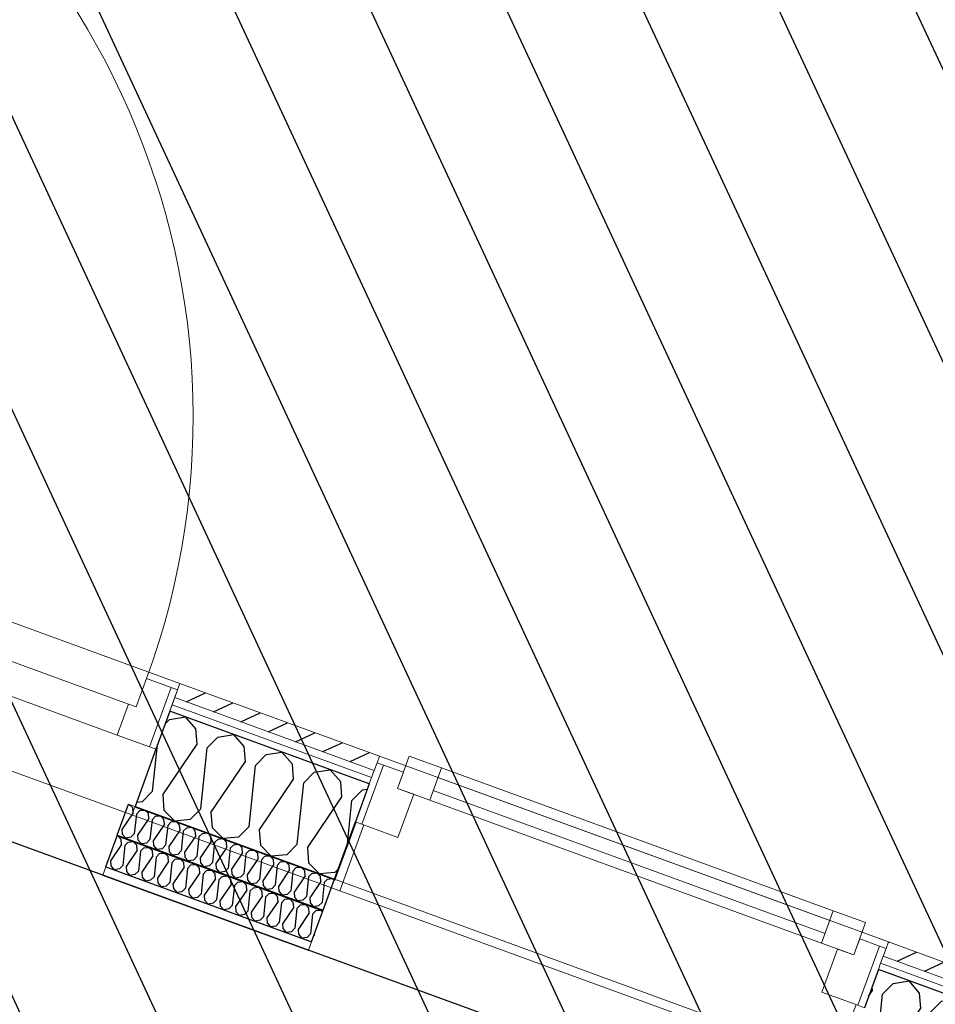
# Model space of a CAD drawing. Header units: millimetres. Extents: x 112481703 to 112588235, y 1264638581 to 1264713486.
# Tile 427 of 487: x 112580748 to 112582082, y 1264689931 to 1264691367. Entities that reach past the tile are written whole.
import ezdxf
from ezdxf.enums import TextEntityAlignment as Align

# ---------------------------------------------------------------- set-up
doc = ezdxf.new("R2010")
doc.units = ezdxf.units.MM
doc.header["$LTSCALE"] = 0.5
doc.header["$MEASUREMENT"] = 0
doc.linetypes.add('PLINE', pattern=[0])
for name, color, linetype, lineweight in [('234- Vinduer_ dører_ porter', 7, 'Continuous', 0), ('235- Utvendig kledning og overflate', 7, 'Continuous', 0), ('236- Innvendig kledning og overflate', 7, 'Continuous', 0), ('244- Vinduer_ dører_ foldevegger', 7, 'Continuous', 0), ('262- Taktekking', 7, 'Continuous', 0)]:
    doc.layers.add(name, color=color, linetype=linetype, lineweight=lineweight)
for name, color, linetype in [('862- M___Nettoareal', 7, 'Continuous'), ('862- M___Nettoareal (1-100)', 7, 'Continuous'), ('862- M___Nettoareal(Polylinje)', 7, 'Continuous'), ('LA_farge_dekke_asfalt2', 7, 'Continuous'), ('Yttervegger.A225', 7, 'Continuous'), ('Yttervegger.A225 (Skravur)', 7, 'Continuous')]:
    doc.layers.add(name, color=color, linetype=linetype)
doc.styles.add('GENERATED_STYLE_1', font='arial.ttf')
pattern_1 = [(204.95599, (112557650, 1264717795), (-12.65766, 27.198964), [])]
pattern_2 = [(249.956, (112557650, 1264717795), (-81.357, 29.68231), [0, -50]), (249.956, (112557682.11, 1264717756.67), (-81.357, 29.68231), [0, -50])]

# ---------------------------------------------------------------- blocks, each defined once
blk = doc.blocks.new('Personalrom_1_1', base_point=(112584215.4, 1264687380))
at = {"layer": '862- M___Nettoareal(Polylinje)', "linetype": 'PLINE', "flags": 128}
blk.add_lwpolyline([(112586295.9, 1264688139.8), (112579715.2, 1264690540.7), (112579078.4, 1264688795.3), (112578651.5, 1264687625.3), (112580142.2, 1264687081.5), (112580274.7, 1264687033.1), (112580295.6, 1264687090.4), (112582622.7, 1264686241.4), (112582601.8, 1264686184.1), (112585232.2, 1264685224.4)], close=True, dxfattribs=at)
blk = doc.blocks.new('Dør[11]', base_point=(112557650, 1264717795))
at = {"layer": '235- Utvendig kledning og overflate', "linetype": 'PLINE'}
for p, q in [((112582946.8, 1264692249.4), (112582956.2, 1264692246)), ((112582956.2, 1264692246), (112582967.5, 1264692241.9)), ((112582956.2, 1264692246), (112582967.5, 1264692241.9)), ((112582967.5, 1264692241.9), (112582977.8, 1264692238.1)), ((112582967.5, 1264692241.9), (112582977.8, 1264692238.1)), ((112582977.8, 1264692238.1), (112582987.2, 1264692234.7)), ((112582977.8, 1264692238.1), (112582987.2, 1264692234.7)), ((112582600.6, 1264691300.6), (112582610, 1264691297.2)), ((112582610, 1264691297.2), (112582621.3, 1264691293.1)), ((112582610, 1264691297.2), (112582621.3, 1264691293.1)), ((112582621.3, 1264691293.1), (112582631.6, 1264691289.3)), ((112582621.3, 1264691293.1), (112582631.6, 1264691289.3)), ((112582631.6, 1264691289.3), (112582641, 1264691285.9)), ((112582631.6, 1264691289.3), (112582641, 1264691285.9))]:
    blk.add_line(p, q, dxfattribs=at)
at = {"layer": '236- Innvendig kledning og overflate', "linetype": 'PLINE'}
for p, q in [((112583126.2, 1264692184), (112583127.2, 1264692183.6)), ((112583161, 1264692171.3), (112583173.2, 1264692166.8)), ((112582780.1, 1264691235.1), (112582781, 1264691234.8)), ((112582814.8, 1264691222.5), (112582827, 1264691218))]:
    blk.add_line(p, q, dxfattribs=at)
at = {"layer": '244- Vinduer_ dører_ foldevegger', "linetype": 'PLINE'}
for p, q in [((112582066, 1264692472.8), (112582081.1, 1264692514.2)), ((112582081.1, 1264692514.2), (112582939.7, 1264692200.9)), ((112582924.7, 1264692159.6), (112582066, 1264692472.8)), ((112582600.6, 1264691300.6), (112582946.8, 1264692249.4)), ((112582952.8, 1264692236.6), (112582956.2, 1264692246)), ((112582956.2, 1264692246), (112583042.6, 1264692214.5)), ((112582952.8, 1264692236.6), (112582939.7, 1264692200.9)), ((112583039.2, 1264692205.1), (112582952.8, 1264692236.6)), ((112582987.2, 1264692234.7), (112583042.6, 1264692214.5)), ((112582987.2, 1264692234.7), (112583042.6, 1264692214.5)), ((112583039.2, 1264692205.1), (112583042.6, 1264692214.5)), ((112583042.6, 1264692214.5), (112583126.2, 1264692184)), ((112582939.7, 1264692200.9), (112582924.7, 1264692159.6)), ((112582939.7, 1264692200.9), (112582981.1, 1264692185.8)), ((112583022.1, 1264692158.1), (112583039.2, 1264692205.1)), ((112582981.1, 1264692185.8), (112582977, 1264692174.6)), ((112583127.2, 1264692183.6), (112583161, 1264692171.3)), ((112582671.9, 1264691338.5), (112582977, 1264692174.6)), ((112582827, 1264691218), (112583173.2, 1264692166.8)), ((112582977, 1264692174.6), (112583022.1, 1264692158.1)), ((112583022.1, 1264692158.1), (112582717, 1264691322)), ((112582626.5, 1264691342.3), (112582613.5, 1264691306.6)), ((112582667.8, 1264691327.2), (112582626.5, 1264691342.3)), ((112582671.9, 1264691338.5), (112582667.8, 1264691327.2)), ((112582717, 1264691322), (112582671.9, 1264691338.5)), ((112582699.9, 1264691275), (112582717, 1264691322)), ((112582613.5, 1264691306.6), (112582610, 1264691297.2)), ((112582613.5, 1264691306.6), (112582699.9, 1264691275)), ((112582610, 1264691297.2), (112582696.5, 1264691265.7)), ((112582641, 1264691285.9), (112582696.5, 1264691265.7)), ((112582641, 1264691285.9), (112582696.5, 1264691265.7)), ((112582699.9, 1264691275), (112582696.5, 1264691265.7)), ((112582696.5, 1264691265.7), (112582780.1, 1264691235.1)), ((112582781, 1264691234.8), (112582814.8, 1264691222.5))]:
    blk.add_line(p, q, dxfattribs=at)
blk.add_arc((112582939.7, 1264692200.9), 914, 159.956, 249.956, dxfattribs=at)
blk = doc.blocks.new('*X363', base_point=(112557650, 1264717795))
at = {"layer": 'Yttervegger.A225 (Skravur)', "linetype": 'PLINE'}
for p, q in [((112580959.6, 1264690340.2), (112580966.1, 1264690346.8)), ((112580966.1, 1264690346.8), (112580989.2, 1264690350.5)), ((112581004.5, 1264690332.8), (112580989.2, 1264690350.5)), ((112581006.2, 1264690310.8), (112581004.5, 1264690332.8)), ((112581021, 1264690305.4), (112581036.5, 1264690321.1)), ((112581036.5, 1264690321.1), (112581059.6, 1264690324.8)), ((112581074.9, 1264690307.1), (112581059.6, 1264690324.8)), ((112580941.3, 1264690242.1), (112580948.4, 1264690309.5)), ((112580956.1, 1264690236.7), (112581006.2, 1264690310.8)), ((112581011.6, 1264690216.4), (112581021, 1264690305.4)), ((112581076.6, 1264690285.2), (112581074.9, 1264690307.1)), ((112581091.3, 1264690279.8), (112581106.8, 1264690295.5)), ((112581106.8, 1264690295.5), (112581129.9, 1264690299.2)), ((112581145.2, 1264690281.5), (112581129.9, 1264690299.2)), ((112581026.4, 1264690211), (112581076.6, 1264690285.2)), ((112581082, 1264690190.8), (112581091.3, 1264690279.8)), ((112581146.9, 1264690259.5), (112581145.2, 1264690281.5)), ((112581177.1, 1264690269.8), (112581200.2, 1264690273.5)), ((112581215.5, 1264690255.8), (112581200.2, 1264690273.5)), ((112581096.8, 1264690185.4), (112581146.9, 1264690259.5)), ((112581161.7, 1264690254.1), (112581177.1, 1264690269.8)), ((112581152.3, 1264690165.1), (112581161.7, 1264690254.1)), ((112581217.2, 1264690233.8), (112581215.5, 1264690255.8)), ((112581232, 1264690228.4), (112581247.4, 1264690244.2)), ((112581247.4, 1264690244.2), (112581254.5, 1264690245.3)), ((112580941.3, 1264690242.1), (112580925.9, 1264690226.4)), ((112580956.1, 1264690236.7), (112580957.8, 1264690214.7)), ((112581167.1, 1264690159.7), (112581217.2, 1264690233.8)), ((112580925.9, 1264690226.4), (112580917.8, 1264690225.6)), ((112580957.8, 1264690214.7), (112580973.7, 1264690198.6)), ((112581011.6, 1264690216.4), (112580996.2, 1264690200.7)), ((112581225.4, 1264690165.5), (112581232, 1264690228.4)), ((112580996.2, 1264690200.7), (112580973.7, 1264690198.6)), ((112581026.4, 1264690211), (112581028.1, 1264690189.1)), ((112581028.1, 1264690189.1), (112581044, 1264690173)), ((112581082, 1264690190.8), (112581066.5, 1264690175.1)), ((112581066.5, 1264690175.1), (112581044, 1264690173)), ((112581096.8, 1264690185.4), (112581098.5, 1264690163.4)), ((112581098.5, 1264690163.4), (112581114.3, 1264690147.3)), ((112581152.3, 1264690165.1), (112581136.9, 1264690149.4)), ((112581167.1, 1264690159.7), (112581168.8, 1264690137.8)), ((112581136.9, 1264690149.4), (112581114.3, 1264690147.3)), ((112581168.8, 1264690137.8), (112581184.7, 1264690121.7)), ((112581211.9, 1264690128.5), (112581207.2, 1264690123.7)), ((112581207.2, 1264690123.7), (112581184.7, 1264690121.7))]:
    blk.add_line(p, q, dxfattribs=at)
blk = doc.blocks.new('*X365', base_point=(112557650, 1264717795))
at = {"layer": 'Yttervegger.A225 (Skravur)', "linetype": 'PLINE'}
for p, q in [((112581990.9, 1264689951.6), (112581990.4, 1264689957.5)), ((112582005.7, 1264689946.2), (112582021.1, 1264689961.9)), ((112582021.1, 1264689961.9), (112582044.2, 1264689965.6)), ((112582059.5, 1264689947.9), (112582044.2, 1264689965.6)), ((112581985.2, 1264689943.2), (112581990.9, 1264689951.6)), ((112581996.3, 1264689857.2), (112582005.7, 1264689946.2)), ((112582061.2, 1264689925.9), (112582059.5, 1264689947.9)), ((112582076, 1264689920.5), (112582091.4, 1264689936.2)), ((112582091.4, 1264689936.2), (112582114.6, 1264689939.9)), ((112582129.9, 1264689922.2), (112582114.6, 1264689939.9)), ((112582011.1, 1264689851.8), (112582061.2, 1264689925.9)), ((112582066.6, 1264689831.5), (112582076, 1264689920.5)), ((112582131.6, 1264689900.3), (112582129.9, 1264689922.2)), ((112582081.4, 1264689826.1), (112582131.6, 1264689900.3)), ((112581996.3, 1264689857.2), (112581980.9, 1264689841.5)), ((112581950.3, 1264689847.5), (112581958.3, 1264689839.4)), ((112581980.9, 1264689841.5), (112581958.3, 1264689839.4)), ((112582011.1, 1264689851.8), (112582012.8, 1264689829.8)), ((112582012.8, 1264689829.8), (112582028.7, 1264689813.7)), ((112582066.6, 1264689831.5), (112582051.2, 1264689815.8)), ((112582051.2, 1264689815.8), (112582028.7, 1264689813.7)), ((112582081.4, 1264689826.1), (112582083.1, 1264689804.2)), ((112582083.1, 1264689804.2), (112582095.8, 1264689791.4))]:
    blk.add_line(p, q, dxfattribs=at)
blk = doc.blocks.new('Vindu[14]', base_point=(112557650, 1264717795))
at = {"layer": '234- Vinduer_ dører_ porter', "linetype": 'PLINE'}
for p, q in [((112581271.9, 1264690293.1), (112581268.5, 1264690283.7)), ((112581271.9, 1264690293.1), (112582014.1, 1264690022.4)), ((112581298.5, 1264690246.2), (112581315.6, 1264690293.2)), ((112581315.6, 1264690293.2), (112581362.6, 1264690276)), ((112581246.4, 1264690193.9), (112581277.9, 1264690280.3)), ((112581264.4, 1264690272.5), (112581260.6, 1264690262.1)), ((112581264.4, 1264690272.5), (112581260.6, 1264690262.1)), ((112581268.5, 1264690283.7), (112581264.4, 1264690272.5)), ((112581268.5, 1264690283.7), (112581264.4, 1264690272.5)), ((112581268.5, 1264690283.7), (112581277.9, 1264690280.3)), ((112581277.9, 1264690280.3), (112581307, 1264690269.7)), ((112581362.6, 1264690276), (112581345.4, 1264690229.1)), ((112581362.6, 1264690276), (112581933.7, 1264690067.7)), ((112581260.6, 1264690262.1), (112581257.2, 1264690252.7)), ((112581260.6, 1264690262.1), (112581257.2, 1264690252.7)), ((112581307, 1264690269.7), (112581298.5, 1264690246.2)), ((112581357.4, 1264690261.9), (112581928.6, 1264690053.6)), ((112581257.2, 1264690252.7), (112581237, 1264690197.3)), ((112581257.2, 1264690252.7), (112581237, 1264690197.3)), ((112581298.5, 1264690246.2), (112581322, 1264690237.6)), ((112581345.4, 1264690229.1), (112581298.5, 1264690246.2)), ((112581921.8, 1264690034.8), (112581350.6, 1264690243.2)), ((112581322, 1264690237.6), (112581299, 1264690174.7)), ((112581916.6, 1264690020.7), (112581345.4, 1264690229.1)), ((112581249.2, 1264690192.9), (112581214.2, 1264690097)), ((112581246.4, 1264690193.9), (112581237, 1264690197.3)), ((112581299, 1264690174.7), (112581246.4, 1264690193.9)), ((112581202, 1264690101.5), (112581214.2, 1264690097)), ((112581214.2, 1264690097), (112581932, 1264689835.2)), ((112581916.6, 1264690020.7), (112581933.7, 1264690067.7)), ((112581933.7, 1264690067.7), (112581980.7, 1264690050.5)), ((112581980.7, 1264690050.5), (112581963.6, 1264690003.5)), ((112581963.6, 1264690003.5), (112581916.6, 1264690020.7)), ((112581963.6, 1264690003.5), (112581972.2, 1264690027)), ((112581969.7, 1264689930), (112582001.3, 1264690016.4)), ((112581972.2, 1264690027), (112582001.3, 1264690016.4)), ((112582001.3, 1264690016.4), (112582010.7, 1264690013)), ((112582014.1, 1264690022.4), (112582010.7, 1264690013)), ((112581917.1, 1264689949.2), (112581940.1, 1264690012.1)), ((112581940.1, 1264690012.1), (112581963.6, 1264690003.5)), ((112582006.6, 1264690001.7), (112582002.8, 1264689991.4)), ((112582006.6, 1264690001.7), (112582002.8, 1264689991.4)), ((112582010.7, 1264690013), (112582006.6, 1264690001.7)), ((112582010.7, 1264690013), (112582006.6, 1264690001.7)), ((112582002.8, 1264689991.4), (112581999.4, 1264689982)), ((112582002.8, 1264689991.4), (112581999.4, 1264689982)), ((112581999.4, 1264689982), (112581979.1, 1264689926.5)), ((112581999.4, 1264689982), (112581979.1, 1264689926.5)), ((112581969.7, 1264689930), (112581917.1, 1264689949.2)), ((112581966.9, 1264689931), (112581932, 1264689835.2)), ((112581979.1, 1264689926.5), (112581969.7, 1264689930)), ((112581944.2, 1264689830.7), (112581932, 1264689835.2))]:
    blk.add_line(p, q, dxfattribs=at)
blk = doc.blocks.new('Dør[21]', base_point=(112557650, 1264717795))
at = {"layer": '235- Utvendig kledning og overflate', "linetype": 'PLINE'}
for p, q in [((112580977.7, 1264690389.8), (112580973.6, 1264690378.6)), ((112580977.7, 1264690389.8), (112580973.6, 1264690378.6)), ((112580981.1, 1264690399.2), (112580977.7, 1264690389.8)), ((112580973.6, 1264690378.6), (112580969.8, 1264690368.2)), ((112580973.6, 1264690378.6), (112580969.8, 1264690368.2)), ((112580969.8, 1264690368.2), (112580966.4, 1264690358.8)), ((112580969.8, 1264690368.2), (112580966.4, 1264690358.8))]:
    blk.add_line(p, q, dxfattribs=at)
at = {"layer": '236- Innvendig kledning og overflate', "linetype": 'PLINE'}
for p, q in [((112580915.3, 1264690218.9), (112580911.2, 1264690207.6)), ((112580915.7, 1264690219.8), (112580915.3, 1264690218.9))]:
    blk.add_line(p, q, dxfattribs=at)
at = {"layer": '244- Vinduer_ dører_ foldevegger', "linetype": 'PLINE'}
for p, q in [((112580981.1, 1264690399.2), (112579844.4, 1264690813.9)), ((112580906.3, 1264690369.1), (112579882.3, 1264690742.7)), ((112579865.8, 1264690697.6), (112580889.8, 1264690324)), ((112580911.2, 1264690207.6), (112579774.5, 1264690622.3)), ((112580917.5, 1264690365), (112580932.6, 1264690406.3)), ((112580932.6, 1264690406.3), (112580968.3, 1264690393.3)), ((112580968.3, 1264690393.3), (112580936.8, 1264690306.8)), ((112580977.7, 1264690389.8), (112580946.2, 1264690303.4)), ((112580968.3, 1264690393.3), (112580977.7, 1264690389.8)), ((112580889.8, 1264690324), (112580906.3, 1264690369.1)), ((112580906.3, 1264690369.1), (112580917.5, 1264690365)), ((112580966.4, 1264690358.8), (112580946.2, 1264690303.4)), ((112580966.4, 1264690358.8), (112580946.2, 1264690303.4)), ((112580936.8, 1264690306.8), (112580889.8, 1264690324)), ((112580946.2, 1264690303.4), (112580915.7, 1264690219.8)), ((112580936.8, 1264690306.8), (112580946.2, 1264690303.4))]:
    blk.add_line(p, q, dxfattribs=at)
blk.add_arc((112579886.1, 1264690788.1), 1114, 339.956, 69.956, dxfattribs=at)
blk = doc.blocks.new('*X542', base_point=(112557650, 1264717795))
at = {"layer": 'Yttervegger.A225 (Skravur)', "linetype": 'PLINE'}
for p, q in [((112580889.3, 1264690176.8), (112580890.4, 1264690176.9)), ((112580895.5, 1264690171.7), (112580890.4, 1264690176.9)), ((112580896.1, 1264690164.5), (112580895.5, 1264690171.7)), ((112580896.1, 1264690164.5), (112580879.8, 1264690140.5)), ((112580900.9, 1264690162.8), (112580897.8, 1264690133.9)), ((112580900.9, 1264690162.8), (112580905.9, 1264690167.9)), ((112580905.9, 1264690167.9), (112580913.2, 1264690168.6)), ((112580918.3, 1264690163.3), (112580913.2, 1264690168.6)), ((112580918.9, 1264690156.2), (112580918.3, 1264690163.3)), ((112580923.7, 1264690154.5), (112580928.7, 1264690159.6)), ((112580928.7, 1264690159.6), (112580936, 1264690160.2)), ((112580941.1, 1264690155), (112580936, 1264690160.2)), ((112580918.9, 1264690156.2), (112580902.6, 1264690132.2)), ((112580923.7, 1264690154.5), (112580920.6, 1264690125.6)), ((112580941.7, 1264690147.9), (112580925.4, 1264690123.9)), ((112580941.7, 1264690147.9), (112580941.1, 1264690155)), ((112580946.5, 1264690146.1), (112580943.4, 1264690117.3)), ((112580946.5, 1264690146.1), (112580951.5, 1264690151.2)), ((112580951.5, 1264690151.2), (112580958.8, 1264690151.9)), ((112580963.9, 1264690146.7), (112580958.8, 1264690151.9)), ((112580964.5, 1264690139.6), (112580963.9, 1264690146.7)), ((112580969.3, 1264690137.8), (112580974.3, 1264690142.9)), ((112580974.3, 1264690142.9), (112580981.6, 1264690143.6)), ((112580986.7, 1264690138.4), (112580981.6, 1264690143.6)), ((112580879.8, 1264690140.5), (112580880.3, 1264690133.4)), ((112580880.3, 1264690133.4), (112580885.3, 1264690127.6)), ((112580892.8, 1264690128.8), (112580885.3, 1264690127.6)), ((112580897.8, 1264690133.9), (112580892.8, 1264690128.8)), ((112580902.6, 1264690132.2), (112580903.2, 1264690125.1)), ((112580964.5, 1264690139.6), (112580948.2, 1264690115.5)), ((112580969.3, 1264690137.8), (112580966.2, 1264690109)), ((112580987.3, 1264690131.2), (112580971, 1264690107.2)), ((112580987.3, 1264690131.2), (112580986.7, 1264690138.4)), ((112580992.1, 1264690129.5), (112580989.1, 1264690100.6)), ((112580992.1, 1264690129.5), (112580997.1, 1264690134.6)), ((112580997.1, 1264690134.6), (112581004.4, 1264690135.3)), ((112581009.6, 1264690130.1), (112581004.4, 1264690135.3)), ((112581010.1, 1264690122.9), (112581009.6, 1264690130.1)), ((112580903.2, 1264690125.1), (112580908.1, 1264690119.3)), ((112580915.6, 1264690120.5), (112580908.1, 1264690119.3)), ((112580920.6, 1264690125.6), (112580915.6, 1264690120.5)), ((112580925.4, 1264690123.9), (112580926, 1264690116.7)), ((112580926, 1264690116.7), (112580930.9, 1264690111)), ((112580943.4, 1264690117.3), (112580938.4, 1264690112.2)), ((112580948.2, 1264690115.5), (112580948.8, 1264690108.4)), ((112581010.1, 1264690122.9), (112580993.8, 1264690098.9)), ((112581014.9, 1264690121.2), (112581011.9, 1264690092.3)), ((112581014.9, 1264690121.2), (112581019.9, 1264690126.3)), ((112581032.9, 1264690114.6), (112581016.7, 1264690090.6)), ((112581019.9, 1264690126.3), (112581027.2, 1264690126.9)), ((112581032.4, 1264690121.7), (112581027.2, 1264690126.9)), ((112581032.9, 1264690114.6), (112581032.4, 1264690121.7)), ((112581037.7, 1264690112.9), (112581042.7, 1264690118)), ((112581042.7, 1264690118), (112581050, 1264690118.6)), ((112581055.2, 1264690113.4), (112581050, 1264690118.6)), ((112580938.4, 1264690112.2), (112580930.9, 1264690111)), ((112580948.8, 1264690108.4), (112580953.7, 1264690102.7)), ((112580961.2, 1264690103.9), (112580953.7, 1264690102.7)), ((112580966.2, 1264690109), (112580961.2, 1264690103.9)), ((112580971, 1264690107.2), (112580971.6, 1264690100.1)), ((112580971.6, 1264690100.1), (112580976.5, 1264690094.3)), ((112580989.1, 1264690100.6), (112580984, 1264690095.5)), ((112581037.7, 1264690112.9), (112581034.7, 1264690084)), ((112581055.7, 1264690106.3), (112581039.5, 1264690082.2)), ((112581055.7, 1264690106.3), (112581055.2, 1264690113.4)), ((112581060.5, 1264690104.5), (112581057.5, 1264690075.7)), ((112581060.5, 1264690104.5), (112581065.5, 1264690109.6)), ((112581065.5, 1264690109.6), (112581072.8, 1264690110.3)), ((112581078, 1264690105.1), (112581072.8, 1264690110.3)), ((112581078.5, 1264690098), (112581078, 1264690105.1)), ((112581083.3, 1264690096.2), (112581088.3, 1264690101.3)), ((112581088.3, 1264690101.3), (112581095.6, 1264690102)), ((112581100.8, 1264690096.8), (112581095.6, 1264690102)), ((112580984, 1264690095.5), (112580976.5, 1264690094.3)), ((112580993.8, 1264690098.9), (112580994.4, 1264690091.8)), ((112580994.4, 1264690091.8), (112580999.4, 1264690086)), ((112581006.9, 1264690087.2), (112580999.4, 1264690086)), ((112581011.9, 1264690092.3), (112581006.9, 1264690087.2)), ((112581016.7, 1264690090.6), (112581017.2, 1264690083.4)), ((112581078.5, 1264690098), (112581062.3, 1264690073.9)), ((112581083.3, 1264690096.2), (112581080.3, 1264690067.3)), ((112581101.4, 1264690089.6), (112581085.1, 1264690065.6)), ((112581101.4, 1264690089.6), (112581100.8, 1264690096.8)), ((112581106.1, 1264690087.9), (112581103.1, 1264690059)), ((112581106.1, 1264690087.9), (112581111.2, 1264690093)), ((112581111.2, 1264690093), (112581118.5, 1264690093.7)), ((112581123.6, 1264690088.4), (112581118.5, 1264690093.7)), ((112581124.2, 1264690081.3), (112581123.6, 1264690088.4)), ((112581134, 1264690084.7), (112581141.3, 1264690085.3)), ((112581146.4, 1264690080.1), (112581141.3, 1264690085.3)), ((112581017.2, 1264690083.4), (112581022.2, 1264690077.7)), ((112581029.7, 1264690078.9), (112581022.2, 1264690077.7)), ((112581034.7, 1264690084), (112581029.7, 1264690078.9)), ((112581039.5, 1264690082.2), (112581040, 1264690075.1)), ((112581040, 1264690075.1), (112581045, 1264690069.4)), ((112581057.5, 1264690075.7), (112581052.5, 1264690070.6)), ((112581062.3, 1264690073.9), (112581062.8, 1264690066.8)), ((112581124.2, 1264690081.3), (112581107.9, 1264690057.3)), ((112581129, 1264690079.6), (112581125.9, 1264690050.7)), ((112581129, 1264690079.6), (112581134, 1264690084.7)), ((112581147, 1264690073), (112581130.7, 1264690049)), ((112581147, 1264690073), (112581146.4, 1264690080.1)), ((112581151.8, 1264690071.2), (112581148.7, 1264690042.4)), ((112581151.8, 1264690071.2), (112581156.8, 1264690076.3)), ((112581156.8, 1264690076.3), (112581164.1, 1264690077)), ((112581169.2, 1264690071.8), (112581164.1, 1264690077)), ((112581169.8, 1264690064.7), (112581169.2, 1264690071.8)), ((112581052.5, 1264690070.6), (112581045, 1264690069.4)), ((112581062.8, 1264690066.8), (112581067.8, 1264690061.1)), ((112581075.3, 1264690062.3), (112581067.8, 1264690061.1)), ((112581080.3, 1264690067.3), (112581075.3, 1264690062.3)), ((112581085.1, 1264690065.6), (112581085.6, 1264690058.5)), ((112581085.6, 1264690058.5), (112581090.6, 1264690052.7)), ((112581103.1, 1264690059), (112581098.1, 1264690053.9)), ((112581107.9, 1264690057.3), (112581108.5, 1264690050.2)), ((112581169.8, 1264690064.7), (112581153.5, 1264690040.6)), ((112581174.6, 1264690062.9), (112581171.5, 1264690034.1)), ((112581174.6, 1264690062.9), (112581179.6, 1264690068)), ((112581179.6, 1264690068), (112581186.9, 1264690068.7)), ((112581189.2, 1264690066.3), (112581186.9, 1264690068.7)), ((112581098.1, 1264690053.9), (112581090.6, 1264690052.7)), ((112581108.5, 1264690050.2), (112581113.4, 1264690044.4)), ((112581120.9, 1264690045.6), (112581113.4, 1264690044.4)), ((112581125.9, 1264690050.7), (112581120.9, 1264690045.6)), ((112581130.7, 1264690049), (112581131.3, 1264690041.8)), ((112581148.7, 1264690042.4), (112581143.7, 1264690037.3)), ((112581131.3, 1264690041.8), (112581136.2, 1264690036.1)), ((112581143.7, 1264690037.3), (112581136.2, 1264690036.1)), ((112581153.5, 1264690040.6), (112581154.1, 1264690033.5)), ((112581154.1, 1264690033.5), (112581159, 1264690027.8)), ((112581166.5, 1264690029), (112581159, 1264690027.8)), ((112581171.5, 1264690034.1), (112581166.5, 1264690029)), ((112581177.3, 1264690033.8), (112581176.3, 1264690032.3)), ((112581176.3, 1264690032.3), (112581176.4, 1264690031.3))]:
    blk.add_line(p, q, dxfattribs=at)
blk = doc.blocks.new('*X546', base_point=(112557650, 1264717795))
at = {"layer": 'Yttervegger.A225 (Skravur)', "linetype": 'PLINE'}
for p, q in [((112580906.1, 1264690222.8), (112580907.1, 1264690222.9)), ((112580912.3, 1264690217.7), (112580907.1, 1264690222.9)), ((112580912.9, 1264690210.6), (112580912.3, 1264690217.7)), ((112580922.7, 1264690213.9), (112580930, 1264690214.6)), ((112580935.1, 1264690209.4), (112580930, 1264690214.6)), ((112580912.9, 1264690210.6), (112580896.6, 1264690186.5)), ((112580917.6, 1264690208.8), (112580914.6, 1264690180)), ((112580917.6, 1264690208.8), (112580922.7, 1264690213.9)), ((112580935.7, 1264690202.2), (112580919.4, 1264690178.2)), ((112580935.7, 1264690202.2), (112580935.1, 1264690209.4)), ((112580940.5, 1264690200.5), (112580937.4, 1264690171.6)), ((112580940.5, 1264690200.5), (112580945.5, 1264690205.6)), ((112580945.5, 1264690205.6), (112580952.8, 1264690206.3)), ((112580957.9, 1264690201), (112580952.8, 1264690206.3)), ((112580958.5, 1264690193.9), (112580957.9, 1264690201)), ((112580896.6, 1264690186.5), (112580897.1, 1264690179.4)), ((112580958.5, 1264690193.9), (112580942.2, 1264690169.9)), ((112580963.3, 1264690192.2), (112580960.2, 1264690163.3)), ((112580963.3, 1264690192.2), (112580968.3, 1264690197.3)), ((112580968.3, 1264690197.3), (112580975.6, 1264690197.9)), ((112580980.7, 1264690192.7), (112580975.6, 1264690197.9)), ((112580981.3, 1264690185.6), (112580980.7, 1264690192.7)), ((112580986.1, 1264690183.9), (112580991.1, 1264690188.9)), ((112580991.1, 1264690188.9), (112580998.4, 1264690189.6)), ((112581003.5, 1264690184.4), (112580998.4, 1264690189.6)), ((112580897.1, 1264690179.4), (112580902.1, 1264690173.7)), ((112580909.6, 1264690174.9), (112580902.1, 1264690173.7)), ((112580914.6, 1264690180), (112580909.6, 1264690174.9)), ((112580919.4, 1264690178.2), (112580920, 1264690171.1)), ((112580937.4, 1264690171.6), (112580932.4, 1264690166.5)), ((112580981.3, 1264690185.6), (112580965, 1264690161.6)), ((112580986.1, 1264690183.9), (112580983, 1264690155)), ((112581004.1, 1264690177.3), (112580987.8, 1264690153.2)), ((112581004.1, 1264690177.3), (112581003.5, 1264690184.4)), ((112581008.9, 1264690175.5), (112581005.8, 1264690146.7)), ((112581008.9, 1264690175.5), (112581013.9, 1264690180.6)), ((112581013.9, 1264690180.6), (112581021.2, 1264690181.3)), ((112581026.4, 1264690176.1), (112581021.2, 1264690181.3)), ((112581026.9, 1264690169), (112581026.4, 1264690176.1)), ((112581031.7, 1264690167.2), (112581036.7, 1264690172.3)), ((112581036.7, 1264690172.3), (112581044, 1264690173)), ((112581049.2, 1264690167.8), (112581044, 1264690173)), ((112580920, 1264690171.1), (112580924.9, 1264690165.3)), ((112580932.4, 1264690166.5), (112580924.9, 1264690165.3)), ((112580942.2, 1264690169.9), (112580942.8, 1264690162.8)), ((112580942.8, 1264690162.8), (112580947.7, 1264690157)), ((112580955.2, 1264690158.2), (112580947.7, 1264690157)), ((112580960.2, 1264690163.3), (112580955.2, 1264690158.2)), ((112580965, 1264690161.6), (112580965.6, 1264690154.4)), ((112581026.9, 1264690169), (112581010.6, 1264690144.9)), ((112581031.7, 1264690167.2), (112581028.7, 1264690138.3)), ((112581049.7, 1264690160.6), (112581033.5, 1264690136.6)), ((112581049.7, 1264690160.6), (112581049.2, 1264690167.8)), ((112581054.5, 1264690158.9), (112581051.5, 1264690130)), ((112581054.5, 1264690158.9), (112581059.5, 1264690164)), ((112581059.5, 1264690164), (112581066.8, 1264690164.7)), ((112581072, 1264690159.4), (112581066.8, 1264690164.7)), ((112581072.5, 1264690152.3), (112581072, 1264690159.4)), ((112580965.6, 1264690154.4), (112580970.5, 1264690148.7)), ((112580978, 1264690149.9), (112580970.5, 1264690148.7)), ((112580983, 1264690155), (112580978, 1264690149.9)), ((112580987.8, 1264690153.2), (112580988.4, 1264690146.1)), ((112580988.4, 1264690146.1), (112580993.3, 1264690140.4)), ((112581005.8, 1264690146.7), (112581000.8, 1264690141.6)), ((112581010.6, 1264690144.9), (112581011.2, 1264690137.8)), ((112581072.5, 1264690152.3), (112581056.3, 1264690128.3)), ((112581077.3, 1264690150.6), (112581074.3, 1264690121.7)), ((112581077.3, 1264690150.6), (112581082.3, 1264690155.7)), ((112581095.3, 1264690144), (112581079.1, 1264690120)), ((112581082.3, 1264690155.7), (112581089.6, 1264690156.3)), ((112581094.8, 1264690151.1), (112581089.6, 1264690156.3)), ((112581095.3, 1264690144), (112581094.8, 1264690151.1)), ((112581100.1, 1264690142.2), (112581105.1, 1264690147.3)), ((112581105.1, 1264690147.3), (112581112.4, 1264690148)), ((112581117.6, 1264690142.8), (112581112.4, 1264690148)), ((112581118.1, 1264690135.7), (112581117.6, 1264690142.8)), ((112581000.8, 1264690141.6), (112580993.3, 1264690140.4)), ((112581011.2, 1264690137.8), (112581016.2, 1264690132)), ((112581023.7, 1264690133.3), (112581016.2, 1264690132)), ((112581028.7, 1264690138.3), (112581023.7, 1264690133.3)), ((112581033.5, 1264690136.6), (112581034, 1264690129.5)), ((112581034, 1264690129.5), (112581039, 1264690123.7)), ((112581051.5, 1264690130), (112581046.5, 1264690124.9)), ((112581056.3, 1264690128.3), (112581056.8, 1264690121.2)), ((112581100.1, 1264690142.2), (112581097.1, 1264690113.4)), ((112581118.1, 1264690135.7), (112581101.9, 1264690111.6)), ((112581122.9, 1264690133.9), (112581119.9, 1264690105.1)), ((112581122.9, 1264690133.9), (112581127.9, 1264690139)), ((112581127.9, 1264690139), (112581135.3, 1264690139.7)), ((112581140.4, 1264690134.5), (112581135.3, 1264690139.7)), ((112581141, 1264690127.3), (112581140.4, 1264690134.5)), ((112581145.7, 1264690125.6), (112581150.8, 1264690130.7)), ((112581150.8, 1264690130.7), (112581158.1, 1264690131.4)), ((112581163.2, 1264690126.1), (112581158.1, 1264690131.4)), ((112581046.5, 1264690124.9), (112581039, 1264690123.7)), ((112581056.8, 1264690121.2), (112581061.8, 1264690115.4)), ((112581069.3, 1264690116.6), (112581061.8, 1264690115.4)), ((112581074.3, 1264690121.7), (112581069.3, 1264690116.6)), ((112581079.1, 1264690120), (112581079.6, 1264690112.8)), ((112581141, 1264690127.3), (112581124.7, 1264690103.3)), ((112581145.7, 1264690125.6), (112581142.7, 1264690096.7)), ((112581163.8, 1264690119), (112581147.5, 1264690095)), ((112581163.8, 1264690119), (112581163.2, 1264690126.1)), ((112581168.6, 1264690117.3), (112581165.5, 1264690088.4)), ((112581168.6, 1264690117.3), (112581173.6, 1264690122.4)), ((112581173.6, 1264690122.4), (112581180.9, 1264690123)), ((112581186, 1264690117.8), (112581180.9, 1264690123)), ((112581186.6, 1264690110.7), (112581186, 1264690117.8)), ((112581191.4, 1264690109), (112581196.4, 1264690114.1)), ((112581196.4, 1264690114.1), (112581203.7, 1264690114.7)), ((112581206, 1264690112.4), (112581203.7, 1264690114.7)), ((112581079.6, 1264690112.8), (112581084.6, 1264690107.1)), ((112581092.1, 1264690108.3), (112581084.6, 1264690107.1)), ((112581097.1, 1264690113.4), (112581092.1, 1264690108.3)), ((112581101.9, 1264690111.6), (112581102.4, 1264690104.5)), ((112581102.4, 1264690104.5), (112581107.4, 1264690098.8)), ((112581114.9, 1264690100), (112581107.4, 1264690098.8)), ((112581119.9, 1264690105.1), (112581114.9, 1264690100)), ((112581124.7, 1264690103.3), (112581125.2, 1264690096.2)), ((112581186.6, 1264690110.7), (112581170.3, 1264690086.7)), ((112581191.4, 1264690109), (112581188.3, 1264690080.1)), ((112581125.2, 1264690096.2), (112581130.2, 1264690090.4)), ((112581137.7, 1264690091.6), (112581130.2, 1264690090.4)), ((112581142.7, 1264690096.7), (112581137.7, 1264690091.6)), ((112581147.5, 1264690095), (112581148.1, 1264690087.9)), ((112581148.1, 1264690087.9), (112581153, 1264690082.1)), ((112581165.5, 1264690088.4), (112581160.5, 1264690083.3)), ((112581170.3, 1264690086.7), (112581170.9, 1264690079.5)), ((112581160.5, 1264690083.3), (112581153, 1264690082.1)), ((112581170.9, 1264690079.5), (112581175.8, 1264690073.8)), ((112581183.3, 1264690075), (112581175.8, 1264690073.8)), ((112581188.3, 1264690080.1), (112581183.3, 1264690075)), ((112581194.1, 1264690079.8), (112581193.1, 1264690078.3)), ((112581193.1, 1264690078.3), (112581193.2, 1264690077.3))]:
    blk.add_line(p, q, dxfattribs=at)
blk = doc.blocks.new('Simple Window Opening[46]', base_point=(112557650, 1264717795))
at = {"layer": '234- Vinduer_ dører_ porter', "linetype": 'PLINE'}
for p, q in [((112581190, 1264690068.6), (112581206.5, 1264690113.7)), ((112581948.6, 1264689842.9), (112581206.5, 1264690113.7)), ((112581173.2, 1264690022.6), (112581189.7, 1264690067.7)), ((112581189.7, 1264690067.7), (112581190, 1264690068.6)), ((112581168.8, 1264690010.4), (112581173.2, 1264690022.6)), ((112581910.9, 1264689739.6), (112581168.8, 1264690010.4)), ((112581932.2, 1264689797.8), (112581948.6, 1264689842.9)), ((112581915.4, 1264689751.8), (112581931.8, 1264689796.9)), ((112581931.8, 1264689796.9), (112581932.2, 1264689797.8)), ((112581910.9, 1264689739.6), (112581915.4, 1264689751.8))]:
    blk.add_line(p, q, dxfattribs=at)
blk = doc.blocks.new('Simple Door Opening[27]', base_point=(112557650, 1264717795))
at = {"layer": '236- Innvendig kledning og overflate', "linetype": 'PLINE'}
for p, q in [((112579750.7, 1264690527.8), (112579755.1, 1264690540)), ((112580868.6, 1264690119.9), (112580873, 1264690132.1))]:
    blk.add_line(p, q, dxfattribs=at)
at = {"layer": '244- Vinduer_ dører_ foldevegger', "linetype": 'PLINE'}
for p, q in [((112579771.9, 1264690586), (112579788.4, 1264690631.1)), ((112579755.1, 1264690540), (112579771.6, 1264690585.1)), ((112579771.6, 1264690585.1), (112579771.9, 1264690586)), ((112580889.8, 1264690178.1), (112580906.3, 1264690223.2)), ((112580873, 1264690132.1), (112580889.5, 1264690177.2)), ((112580889.5, 1264690177.2), (112580889.8, 1264690178.1))]:
    blk.add_line(p, q, dxfattribs=at)
blk = doc.blocks.new('Label_59', base_point=(112584245.4, 1264690493))
at = {"layer": '862- M___Nettoareal (1-100)', "insert": (112584299.4, 1264691241.4), "char_height": 200, "attachment_point": 1, "rotation": 249.956, "style": 'GENERATED_STYLE_1'}
blk.add_mtext('\\A1;{\\pql;\\pt0,241000;\\fArial|b0|i0|c0|p0;\\W1.000000;10,1\\fArial|b0|i0|c0|p0;\\W1.000000;\\A1{\\H.66x;\\S^  ;}\\fArial|b0|i0|c0|p0;\\W1.000000; m\\fArial|b0|i0|c0|p0;\\W1.000000;\\A1{\\H.66x;\\S2^  ;}\\fArial|b0|i0|c0|p0;\\W1.000000;\\fArial|b0|i0|c0|p0;\\W1.000000;\\fArial|b0|i0|c0|p0;\\W1.000000;\\fArial|b0|i0|c0|p0;\\W1.000000;\\fArial|b0|i0|c0|p0;\\W1.000000;\\fArial|b0|i0|c0|p0;\\W1.000000;\\fArial|b0|i0|c0|p0;\\W1.000000;\\A1{\\H.66x;\\S^  ;}\\fArial|b0|i0|c0|p0;\\W1.000000;\\fArial|b0|i0|c0|p0;\\W1.000000;\\A1{\\H.66x;\\S^  ;}\\fArial|b0|i0|c0|p0;\\W1.000000;\\fArial|b0|i0|c0|p0;\\W1.000000;\\fArial|b0|i0|c0|p0;\\W1.000000;\\fArial|b0|i0|c0|p0;\\W1.000000;\\fArial|b0|i0|c0|p0;\\W1.000000;\\fArial|b0|i0|c0|p0;\\W1.000000;\\fArial|b0|i0|c0|p0;\\W1.000000;\\A1{\\H.66x;\\S^  ;}\\fArial|b0|i0|c0|p0;\\W1.000000;\\fArial|b0|i0|c0|p0;\\W1.000000;\\A1{\\H.66x;\\S^  ;}\\fArial|b0|i0|c0|p0;\\W1.000000;\\fArial|b0|i0|c0|p0;\\W1.000000;\\fArial|b0|i0|c0|p0;\\W1.000000;\\fArial|b0|i0|c0|p0;\\W1.000000;\\fArial|b0|i0|c0|p0;\\W1.000000;\\fArial|b0|i0|c0|p0;\\W1.000000;\\fArial|b0|i0|c0|p0;\\W1.000000;\\A1{\\H.66x;\\S^  ;}\\fArial|b0|i0|c0|p0;\\W1.000000;\\fArial|b0|i0|c0|p0;\\W1.000000;\\A1{\\H.66x;\\S^  ;}\\fArial|b0|i0|c0|p0;\\W1.000000;\\fArial|b0|i0|c0|p0;\\W1.000000;\\fArial|b0|i0|c0|p0;\\W1.000000;\\fArial|b0|i0|c0|p0;\\W1.000000;\\fArial|b0|i0|c0|p0;\\W1.000000;\\fArial|b0|i0|c0|p0;\\W1.000000;\\fArial|b0|i0|c0|p0;\\W1.000000;\\A1{\\H.66x;\\S^  ;}\\fArial|b0|i0|c0|p0;\\W1.000000;\\fArial|b0|i0|c0|p0;\\W1.000000;\\A1{\\H.66x;\\S^  ;}\\fArial|b0|i0|c0|p0;\\W1.000000;\\fArial|b0|i0|c0|p0;\\W1.000000;\\fArial|b0|i0|c0|p0;\\W1.000000;\\fArial|b0|i0|c0|p0;\\W1.000000;\\fArial|b0|i0|c0|p0;\\W1.000000;\\fArial|b0|i0|c0|p0;\\W1.000000;\\fArial|b0|i0|c0|p0;\\W1.000000;\\fArial|b0|i0|c0|p0;\\W1.000000;}', dxfattribs=at)
at = {"layer": '862- M___Nettoareal (1-100)', "style": 'GENERATED_STYLE_1'}
for tag, p in [('DUMMY_108', (112584351.9, 1264691243.6)), ('DUMMY_107', (112584647.2, 1264691135.8)), ('DUMMY_106', (112584942.4, 1264691028.1))]:
    blk.add_attdef(tag, text='', height=200, rotation=249.956, dxfattribs=at).set_placement(p, align=Align.TOP_LEFT)

msp = doc.modelspace()

# ---------------------------------------------------------------- hatches: boundary and pattern name
at = {"layer": '262- Taktekking', "linetype": 'Continuous'}
h = msp.add_hatch(dxfattribs=at)
h.set_pattern_fill('Membran', color=256, style=0, pattern_type=2)
h.set_pattern_definition([(249.956, (112557650, 1264717795), (-65.76007, 23.99193), [])])
h.paths.add_polyline_path([(112581189.7, 1264690067.7), (112581190, 1264690068.6), (112580889.8, 1264690178.1), (112580889.5, 1264690177.2)])
at = {"layer": 'LA_farge_dekke_asfalt2', "linetype": 'Continuous'}
h = msp.add_hatch(dxfattribs=at)
h.set_pattern_fill('Murverk', color=256, style=0, pattern_type=2)
h.set_pattern_definition([(294.956, (112557650, 1264717795), (163.1938, 75.94596), [])])
h.paths.add_polyline_path([(112562670.3, 1264672618.4), (112565507.4, 1264680394.8), (112573384.4, 1264677521), (112579262.4, 1264693632), (112587341.4, 1264690684.4), (112579714.9, 1264669780.9), (112576475.3, 1264670962.9), (112575386.6, 1264667979)])
at = {"layer": 'Yttervegger.A225 (Skravur)', "linetype": 'Continuous'}
h = msp.add_hatch(dxfattribs=at)
h.set_pattern_fill('Skrålinjer_1', color=256, style=0, pattern_type=2)
h.set_pattern_definition(pattern_1)
h.paths.add_polyline_path([(112581268.5, 1264690283.7), (112581271.9, 1264690293.1), (112580981.1, 1264690399.2), (112580973.6, 1264690378.6), (112581264.4, 1264690272.5)])
h = msp.add_hatch(dxfattribs=at)
h.set_pattern_fill('Prikker_tett', color=256, style=0, pattern_type=2)
h.set_pattern_definition(pattern_2)
h.paths.add_polyline_path([(112581260.6, 1264690262.1), (112580969.8, 1264690368.2), (112580966.4, 1264690358.8), (112581257.2, 1264690252.7)])
h = msp.add_hatch(dxfattribs=at)
h.set_pattern_fill('Prikker_tett', color=256, style=0, pattern_type=2)
h.set_pattern_definition(pattern_2)
h.paths.add_polyline_path([(112581206.1, 1264690112.8), (112580915.3, 1264690218.9), (112580911.2, 1264690207.6), (112581202, 1264690101.5)])
for points in [[(112580915.7, 1264690219.8), (112580915.3, 1264690218.9), (112581206.1, 1264690112.8), (112581206.5, 1264690113.7)], [(112581207.1, 1264690112.4), (112581237.9, 1264690197), (112581237, 1264690197.3), (112581206.5, 1264690113.7), (112581206.1, 1264690112.8)]]:
    msp.add_hatch(color=256, dxfattribs=at).paths.add_polyline_path(points)
h = msp.add_hatch(dxfattribs=at)
h.set_pattern_fill('Prikker_tett', color=256, style=0, pattern_type=2)
h.set_pattern_definition(pattern_2)
h.paths.add_polyline_path([(112581214.2, 1264690097), (112581249.2, 1264690192.9), (112581237.9, 1264690197), (112581207.1, 1264690112.4), (112581206.1, 1264690112.8), (112581202, 1264690101.5)])
h = msp.add_hatch(dxfattribs=at)
h.set_pattern_fill('Prikker_tett', color=256, style=0, pattern_type=2)
h.set_pattern_definition(pattern_2)
h.paths.add_polyline_path([(112580873, 1264690132.1), (112580868.6, 1264690119.9), (112581168.8, 1264690010.4), (112581173.2, 1264690022.6)])
h = msp.add_hatch(dxfattribs=at)
h.set_pattern_fill('Skrålinjer_1', color=256, style=0, pattern_type=2)
h.set_pattern_definition(pattern_1)
h.paths.add_polyline_path([(112582120.2, 1264689983.7), (112582014.1, 1264690022.4), (112582010.7, 1264690013), (112582006.6, 1264690001.7), (112582112.6, 1264689963)])
h = msp.add_hatch(dxfattribs=at)
h.set_pattern_fill('Prikker_tett', color=256, style=0, pattern_type=2)
h.set_pattern_definition(pattern_2)
h.paths.add_polyline_path([(112582136.4, 1264689932), (112582139.8, 1264689941.4), (112582002.8, 1264689991.4), (112581999.4, 1264689982)])

# ---------------------------------------------------------------- linework, layer by layer
at = {"layer": '235- Utvendig kledning og overflate', "linetype": 'PLINE'}
for p, q in [((112580977.7, 1264690389.8), (112580973.6, 1264690378.6)), ((112580981.1, 1264690399.2), (112580977.7, 1264690389.8)), ((112580973.6, 1264690378.6), (112580969.8, 1264690368.2)), ((112581264.4, 1264690272.5), (112580973.6, 1264690378.6)), ((112580969.8, 1264690368.2), (112580966.4, 1264690358.8)), ((112581260.6, 1264690262.1), (112580969.8, 1264690368.2)), ((112581271.9, 1264690293.1), (112581268.5, 1264690283.7)), ((112581264.4, 1264690272.5), (112581260.6, 1264690262.1)), ((112581268.5, 1264690283.7), (112581264.4, 1264690272.5)), ((112581260.6, 1264690262.1), (112581257.2, 1264690252.7)), ((112582014.1, 1264690022.4), (112582010.7, 1264690013)), ((112582006.6, 1264690001.7), (112582002.8, 1264689991.4)), ((112582010.7, 1264690013), (112582006.6, 1264690001.7)), ((112582133.3, 1264689955.5), (112582006.6, 1264690001.7)), ((112582002.8, 1264689991.4), (112581999.4, 1264689982)), ((112582139.8, 1264689941.4), (112582002.8, 1264689991.4))]:
    msp.add_line(p, q, dxfattribs=at)
at = {"layer": '235- Utvendig kledning og overflate', "linetype": 'PLINE', "flags": 128}
for points in [[(112581271.9, 1264690293.1), (112580981.1, 1264690399.2)], [(112582120.2, 1264689983.7), (112582014.1, 1264690022.4)]]:
    msp.add_lwpolyline(points, dxfattribs=at)
at = {"layer": '236- Innvendig kledning og overflate', "linetype": 'PLINE'}
for p, q in [((112580915.3, 1264690218.9), (112580911.2, 1264690207.6)), ((112580915.7, 1264690219.8), (112580915.3, 1264690218.9)), ((112580915.3, 1264690218.9), (112581206.1, 1264690112.8)), ((112581207.1, 1264690112.4), (112581237.9, 1264690197)), ((112581249.2, 1264690192.9), (112581214.2, 1264690097)), ((112581237, 1264690197.3), (112581237.9, 1264690197)), ((112581237.9, 1264690197), (112581249.2, 1264690192.9)), ((112580868.6, 1264690119.9), (112580873, 1264690132.1)), ((112581202, 1264690101.5), (112581214.2, 1264690097)), ((112581206.1, 1264690112.8), (112581207.1, 1264690112.4)), ((112581168.8, 1264690010.4), (112581173.2, 1264690022.6))]:
    msp.add_line(p, q, dxfattribs=at)
at = {"layer": '236- Innvendig kledning og overflate', "linetype": 'PLINE', "flags": 128}
for points in [[(112581206.5, 1264690113.7), (112580906.3, 1264690223.2)], [(112580911.2, 1264690207.6), (112581202, 1264690101.5)]]:
    msp.add_lwpolyline(points, dxfattribs=at)
at = {"layer": 'Yttervegger.A225', "linetype": 'PLINE'}
for p, q in [((112580966.4, 1264690358.8), (112580946.2, 1264690303.4)), ((112581257.2, 1264690252.7), (112580966.4, 1264690358.8)), ((112580946.2, 1264690303.4), (112580915.7, 1264690219.8)), ((112581257.2, 1264690252.7), (112581237, 1264690197.3)), ((112580889.8, 1264690178.1), (112580906.3, 1264690223.2)), ((112580915.7, 1264690219.8), (112581206.5, 1264690113.7)), ((112581206.5, 1264690113.7), (112581237, 1264690197.3)), ((112580873, 1264690132.1), (112580889.5, 1264690177.2)), ((112580889.5, 1264690177.2), (112580889.8, 1264690178.1)), ((112580889.5, 1264690177.2), (112581189.7, 1264690067.7)), ((112580889.8, 1264690178.1), (112581190, 1264690068.6)), ((112580873, 1264690132.1), (112581173.2, 1264690022.6)), ((112581190, 1264690068.6), (112581206.5, 1264690113.7)), ((112581173.2, 1264690022.6), (112581189.7, 1264690067.7)), ((112581189.7, 1264690067.7), (112581190, 1264690068.6)), ((112581999.4, 1264689982), (112581979.1, 1264689926.5)), ((112582145.8, 1264689928.5), (112581999.4, 1264689982))]:
    msp.add_line(p, q, dxfattribs=at)
at = {"layer": 'Yttervegger.A225', "linetype": 'PLINE', "flags": 128}
msp.add_lwpolyline([(112580868.6, 1264690119.9), (112581168.8, 1264690010.4)], dxfattribs=at)

# ---------------------------------------------------------------- block references
at = {"layer": '234- Vinduer_ dører_ porter', "linetype": 'PLINE'}
for name in ['Vindu[14]', 'Simple Window Opening[46]']:
    msp.add_blockref(name, (112557650, 1264717795), dxfattribs=at)
at = {"layer": '244- Vinduer_ dører_ foldevegger', "linetype": 'PLINE'}
for name in ['Dør[11]', 'Dør[21]', 'Simple Door Opening[27]']:
    msp.add_blockref(name, (112557650, 1264717795), dxfattribs=at)
at = {"layer": '862- M___Nettoareal', "linetype": 'Continuous'}
msp.add_blockref('Personalrom_1_1', (112584215.4, 1264687380), dxfattribs=at)
at = {"layer": '862- M___Nettoareal (1-100)', "linetype": 'PLINE'}
msp.add_blockref('Label_59', (112584245.4, 1264690493), dxfattribs=at)
at = {"layer": 'Yttervegger.A225'}
for name in ['*X363', '*X546', '*X542', '*X365']:
    msp.add_blockref(name, (112557650, 1264717795), dxfattribs=at)

doc.saveas('drawing.dxf')
